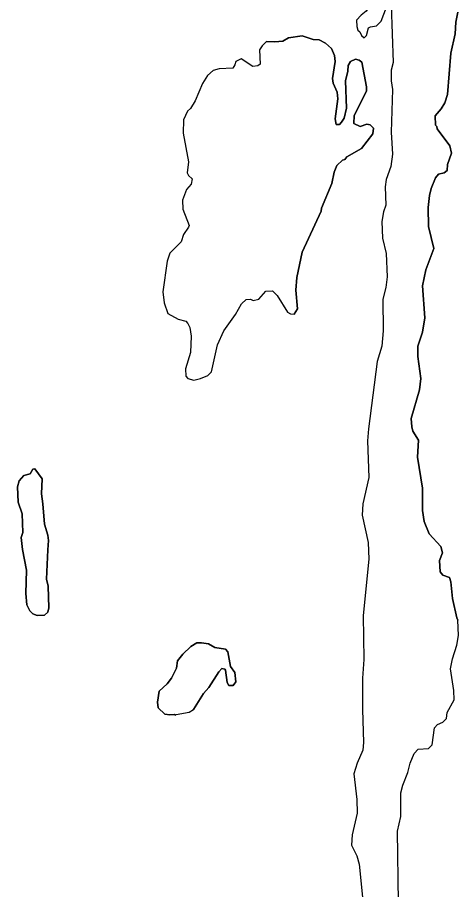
# Model space of a CAD drawing. Extents: x 642515 to 647219, y 6080136 to 6084356.
# Drawn here: x 645155.96 to 645170.98, y 6081007.73 to 6081037.42 of the extents above; entities that cross this region are included whole.
import ezdxf

# ---------------------------------------------------------------- set-up
doc = ezdxf.new("R2010")
doc.units = 0
doc.layers.add('Level 63', color=7, linetype='Continuous')

msp = doc.modelspace()

# ---------------------------------------------------------------- linework, layer by layer
at = {"layer": 'Level 63'}
for points in [[(645169.46, 6081043.17), (645169.35, 6081043), (645169.32, 6081041.63), (645169.06, 6081040.91), (645168.96, 6081040.51), (645168.86, 6081039.68), (645168.81, 6081039.53), (645168.55, 6081039.16), (645168.22, 6081038.27), (645168.06, 6081037.97), (645167.83, 6081037.63), (645167.66, 6081037.49), (645167.5, 6081037.32), (645167.52, 6081037.11), (645167.55, 6081036.98), (645167.62, 6081036.92), (645167.68, 6081036.8), (645167.77, 6081036.72)], [(645167.66, 6081037.49), (645167.5, 6081037.32), (645167.52, 6081037.11), (645167.55, 6081036.98), (645167.62, 6081036.92), (645167.68, 6081036.8), (645167.77, 6081036.72), (645167.84, 6081036.8), (645167.91, 6081037.06), (645167.98, 6081037.1), (645168.19, 6081037.13), (645168.34, 6081037.29), (645168.58, 6081037.91)], [(645167.77, 6081036.72), (645167.84, 6081036.8), (645167.91, 6081037.06), (645167.98, 6081037.1), (645168.19, 6081037.13), (645168.34, 6081037.29), (645168.58, 6081037.91)], [(645168.68, 6081037.83), (645168.75, 6081035.88), (645168.68, 6081035.62), (645168.68, 6081035.26), (645168.73, 6081034.96), (645168.68, 6081033.51), (645168.73, 6081032.76), (645168.67, 6081032.34), (645168.52, 6081031.9), (645168.48, 6081031.65), (645168.5, 6081031.02), (645168.42, 6081030.8), (645168.37, 6081030.47), (645168.39, 6081029.9), (645168.51, 6081029.38), (645168.55, 6081028.59), (645168.5, 6081028.22), (645168.4, 6081027.82), (645168.41, 6081026.75), (645168.37, 6081026.22), (645168.21, 6081025.7), (645167.91, 6081023.41), (645167.88, 6081023), (645167.92, 6081021.75), (645167.72, 6081020.86), (645167.7, 6081020.47), (645167.9, 6081019.54), (645167.93, 6081018.97), (645167.73, 6081017.06), (645167.76, 6081015.56), (645167.71, 6081014.92), (645167.71, 6081013.86), (645167.74, 6081012.73), (645167.72, 6081012.47), (645167.53, 6081012.03), (645167.41, 6081011.67), (645167.52, 6081010.79), (645167.53, 6081010.33), (645167.36, 6081009.59), (645167.33, 6081009.24), (645167.52, 6081008.87), (645167.6, 6081008.59), (645167.81, 6081006.45)], [(645168.68, 6081037.83), (645168.75, 6081035.88), (645168.68, 6081035.62), (645168.68, 6081035.26), (645168.73, 6081034.96), (645168.68, 6081033.51)], [(645170.96, 6081037.59), (645170.89, 6081037.25), (645170.87, 6081036.86), (645170.72, 6081036.2), (645170.6, 6081034.79), (645170.51, 6081034.51), (645170.39, 6081034.3), (645170.18, 6081034.07), (645170.2, 6081033.75), (645170.24, 6081033.7), (645170.25, 6081033.62), (645170.68, 6081033.04), (645170.74, 6081032.8), (645170.6, 6081032.41), (645170.59, 6081032.2), (645170.49, 6081032.12), (645170.3, 6081032.08), (645170.19, 6081031.95), (645170.05, 6081031.59), (645169.99, 6081031.35), (645169.95, 6081030.95), (645169.96, 6081030.3), (645170.14, 6081029.55), (645169.86, 6081028.82), (645169.75, 6081028.28), (645169.83, 6081027.19), (645169.75, 6081026.7), (645169.59, 6081026.22), (645169.59, 6081025.87), (645169.69, 6081025.12), (645169.65, 6081024.74), (645169.37, 6081023.76), (645169.39, 6081023.48), (645169.42, 6081023.33), (645169.62, 6081023.02), (645169.58, 6081022.45), (645169.75, 6081021.39), (645169.75, 6081020.63), (645169.81, 6081020.26), (645169.98, 6081019.83), (645170.38, 6081019.4), (645170.43, 6081019.19), (645170.33, 6081018.93), (645170.35, 6081018.54), (645170.44, 6081018.43), (645170.67, 6081018.35), (645170.72, 6081018.2), (645170.77, 6081017.63), (645170.92, 6081016.98), (645170.96, 6081016.9)], [(645170.96, 6081016.9), (645170.92, 6081016.98), (645170.77, 6081017.63), (645170.72, 6081018.2), (645170.67, 6081018.35), (645170.44, 6081018.43), (645170.35, 6081018.54), (645170.33, 6081018.93), (645170.43, 6081019.19), (645170.38, 6081019.4), (645169.98, 6081019.83), (645169.81, 6081020.26), (645169.75, 6081020.63), (645169.75, 6081021.39), (645169.58, 6081022.45), (645169.62, 6081023.02), (645169.42, 6081023.33), (645169.39, 6081023.48), (645169.37, 6081023.76), (645169.65, 6081024.74), (645169.69, 6081025.12), (645169.59, 6081025.87), (645169.59, 6081026.22), (645169.75, 6081026.7), (645169.83, 6081027.19), (645169.75, 6081028.28), (645169.86, 6081028.82), (645170.14, 6081029.55), (645169.96, 6081030.3), (645169.95, 6081030.95), (645169.99, 6081031.35), (645170.05, 6081031.59), (645170.19, 6081031.95), (645170.3, 6081032.08), (645170.49, 6081032.12), (645170.59, 6081032.2), (645170.6, 6081032.41), (645170.74, 6081032.8), (645170.68, 6081033.04), (645170.25, 6081033.62), (645170.24, 6081033.7), (645170.2, 6081033.75), (645170.18, 6081034.07), (645170.39, 6081034.3), (645170.51, 6081034.51), (645170.6, 6081034.79), (645170.72, 6081036.2), (645170.87, 6081036.86), (645170.89, 6081037.25), (645170.96, 6081037.59)], [(645167.22, 6081035.78), (645167.21, 6081035.59), (645167.13, 6081035.26), (645167.16, 6081034.33), (645167.08, 6081033.99), (645166.99, 6081033.85), (645166.93, 6081033.77), (645166.81, 6081033.77), (645166.78, 6081033.96), (645166.87, 6081034.64), (645166.85, 6081034.87), (645166.71, 6081035.18), (645166.69, 6081035.34), (645166.78, 6081035.92), (645166.76, 6081036.12), (645166.65, 6081036.36), (645166.45, 6081036.54), (645166.23, 6081036.65), (645166.03, 6081036.66), (645165.65, 6081036.79), (645165.19, 6081036.72), (645165, 6081036.61), (645164.72, 6081036.58), (645164.44, 6081036.6), (645164.29, 6081036.45), (645164.2, 6081036.31), (645164.22, 6081035.83), (645164.15, 6081035.77), (645163.97, 6081035.74), (645163.58, 6081036.01), (645163.4, 6081035.92), (645163.36, 6081035.8), (645163.29, 6081035.69), (645162.83, 6081035.66), (645162.63, 6081035.61), (645162.43, 6081035.44), (645162.26, 6081035.17), (645162.01, 6081034.58), (645161.85, 6081034.32), (645161.75, 6081034.23), (645161.61, 6081033.93), (645161.6, 6081033.48), (645161.79, 6081032.5), (645161.74, 6081032.12), (645161.78, 6081032.03), (645161.91, 6081031.92), (645161.88, 6081031.74), (645161.72, 6081031.56), (645161.58, 6081031.19), (645161.59, 6081030.89), (645161.81, 6081030.33), (645161.79, 6081030.27), (645161.61, 6081030.03), (645161.53, 6081029.78), (645161.15, 6081029.39), (645161.06, 6081029.12), (645160.91, 6081028.07), (645160.96, 6081027.7)], [(645164.44, 6081036.6), (645164.72, 6081036.58), (645165, 6081036.61), (645165.19, 6081036.72), (645165.65, 6081036.79), (645166.03, 6081036.66), (645166.23, 6081036.65), (645166.45, 6081036.54), (645166.65, 6081036.36), (645166.76, 6081036.12), (645166.78, 6081035.92), (645166.69, 6081035.34), (645166.71, 6081035.18), (645166.85, 6081034.87), (645166.87, 6081034.64), (645166.78, 6081033.96), (645166.81, 6081033.77), (645166.93, 6081033.77), (645166.99, 6081033.85), (645167.08, 6081033.99), (645167.16, 6081034.33), (645167.13, 6081035.26), (645167.21, 6081035.59), (645167.22, 6081035.78), (645167.3, 6081035.91), (645167.47, 6081035.99), (645167.59, 6081035.96)], [(645164.44, 6081036.6), (645164.29, 6081036.45), (645164.2, 6081036.31), (645164.22, 6081035.83), (645164.15, 6081035.77), (645163.97, 6081035.74), (645163.58, 6081036.01), (645163.4, 6081035.92), (645163.36, 6081035.8), (645163.29, 6081035.69), (645162.83, 6081035.66), (645162.63, 6081035.61), (645162.43, 6081035.44), (645162.26, 6081035.17), (645162.01, 6081034.58), (645161.85, 6081034.32), (645161.75, 6081034.23), (645161.61, 6081033.93), (645161.6, 6081033.48), (645161.79, 6081032.5), (645161.74, 6081032.12), (645161.78, 6081032.03), (645161.91, 6081031.92), (645161.88, 6081031.74), (645161.72, 6081031.56), (645161.58, 6081031.19), (645161.59, 6081030.89), (645161.81, 6081030.33), (645161.79, 6081030.27), (645161.61, 6081030.03), (645161.53, 6081029.78), (645161.15, 6081029.39), (645161.06, 6081029.12), (645160.91, 6081028.07), (645160.96, 6081027.7), (645161.08, 6081027.34)], [(645160.96, 6081027.7), (645161.08, 6081027.34), (645161.43, 6081027.14), (645161.69, 6081027.08), (645161.76, 6081027), (645161.83, 6081026.86), (645161.87, 6081026.57), (645161.85, 6081026.01), (645161.68, 6081025.45), (645161.69, 6081025.2), (645161.76, 6081025.12), (645161.97, 6081025.07), (645162.19, 6081025.12), (645162.44, 6081025.23), (645162.57, 6081025.35), (645162.77, 6081026.27), (645162.99, 6081026.75), (645163.39, 6081027.3), (645163.59, 6081027.66), (645163.75, 6081027.81), (645163.89, 6081027.82), (645163.99, 6081027.78), (645164.18, 6081027.82), (645164.42, 6081028.1), (645164.64, 6081028.11), (645164.8, 6081027.95), (645165.16, 6081027.38), (645165.26, 6081027.32), (645165.38, 6081027.31), (645165.5, 6081027.5), (645165.44, 6081028.13), (645165.47, 6081028.56), (645165.66, 6081029.43), (645166.3, 6081030.82), (645166.31, 6081030.92), (645166.66, 6081031.76), (645166.74, 6081032.15), (645166.84, 6081032.38), (645167.03, 6081032.56), (645167.11, 6081032.58), (645167.18, 6081032.67), (645167.68, 6081032.95), (645168.06, 6081033.45), (645168.08, 6081033.64), (645167.97, 6081033.76), (645167.86, 6081033.78), (645167.63, 6081033.7), (645167.41, 6081033.81), (645167.42, 6081034.08), (645167.84, 6081034.9), (645167.85, 6081035.05), (645167.69, 6081035.89), (645167.59, 6081035.96), (645167.47, 6081035.99), (645167.3, 6081035.91), (645167.22, 6081035.78)], [(645167.59, 6081035.96), (645167.69, 6081035.89), (645167.85, 6081035.05), (645167.84, 6081034.9), (645167.42, 6081034.08), (645167.41, 6081033.81), (645167.63, 6081033.7), (645167.86, 6081033.78), (645167.97, 6081033.76), (645168.08, 6081033.64), (645168.06, 6081033.45), (645167.68, 6081032.95), (645167.18, 6081032.67), (645167.11, 6081032.58), (645167.03, 6081032.56), (645166.84, 6081032.38), (645166.74, 6081032.15), (645166.66, 6081031.76), (645166.31, 6081030.92), (645166.3, 6081030.82), (645165.66, 6081029.43), (645165.47, 6081028.56), (645165.44, 6081028.13), (645165.5, 6081027.5), (645165.38, 6081027.31)], [(645168.68, 6081033.51), (645168.73, 6081032.76), (645168.67, 6081032.34), (645168.52, 6081031.9), (645168.48, 6081031.65), (645168.5, 6081031.02), (645168.42, 6081030.8), (645168.37, 6081030.47), (645168.39, 6081029.9), (645168.51, 6081029.38), (645168.55, 6081028.59), (645168.5, 6081028.22), (645168.4, 6081027.82), (645168.41, 6081026.75), (645168.37, 6081026.22), (645168.21, 6081025.7), (645167.91, 6081023.41), (645167.88, 6081023), (645167.92, 6081021.75), (645167.72, 6081020.86), (645167.7, 6081020.47), (645167.9, 6081019.54), (645167.93, 6081018.97), (645167.73, 6081017.06), (645167.76, 6081015.56), (645167.71, 6081014.92), (645167.71, 6081013.86), (645167.74, 6081012.73), (645167.72, 6081012.47), (645167.53, 6081012.03), (645167.41, 6081011.67), (645167.52, 6081010.79), (645167.53, 6081010.33), (645167.36, 6081009.59), (645167.33, 6081009.24), (645167.52, 6081008.87), (645167.6, 6081008.59), (645167.81, 6081006.45)], [(645161.08, 6081027.34), (645161.43, 6081027.14), (645161.69, 6081027.08), (645161.76, 6081027), (645161.83, 6081026.86), (645161.87, 6081026.57), (645161.85, 6081026.01), (645161.68, 6081025.45), (645161.69, 6081025.2), (645161.76, 6081025.12), (645161.97, 6081025.07), (645162.19, 6081025.12), (645162.44, 6081025.23), (645162.57, 6081025.35), (645162.77, 6081026.27), (645162.99, 6081026.75), (645163.39, 6081027.3), (645163.59, 6081027.66), (645163.75, 6081027.81), (645163.89, 6081027.82), (645163.99, 6081027.78), (645164.18, 6081027.82), (645164.42, 6081028.1), (645164.64, 6081028.11), (645164.8, 6081027.95), (645165.16, 6081027.38), (645165.26, 6081027.32), (645165.38, 6081027.31)], [(645156.02, 6081021.64), (645156.18, 6081021.82), (645156.39, 6081021.88), (645156.48, 6081022.04), (645156.55, 6081022.05), (645156.8, 6081021.71), (645156.78, 6081021.2), (645156.83, 6081020.86), (645156.88, 6081020.16), (645156.99, 6081019.79), (645157.02, 6081019.61), (645156.99, 6081019.29), (645156.95, 6081018.29), (645157.01, 6081018.05), (645157.03, 6081017.32), (645156.99, 6081017.17), (645156.88, 6081017.07), (645156.63, 6081017.06), (645156.48, 6081017.11), (645156.38, 6081017.22), (645156.28, 6081017.42), (645156.25, 6081017.8), (645156.27, 6081018.6), (645156.13, 6081019.3), (645156.09, 6081019.71), (645156.14, 6081019.88), (645156.12, 6081020.52), (645155.98, 6081020.91), (645155.96, 6081021.43), (645156.02, 6081021.64)], [(645156.02, 6081021.64), (645155.96, 6081021.43), (645155.98, 6081020.91), (645156.12, 6081020.52), (645156.14, 6081019.88), (645156.09, 6081019.71), (645156.13, 6081019.3), (645156.27, 6081018.6), (645156.25, 6081017.8), (645156.28, 6081017.42), (645156.38, 6081017.22), (645156.48, 6081017.11), (645156.63, 6081017.06), (645156.88, 6081017.07), (645156.99, 6081017.17), (645157.03, 6081017.32), (645157.01, 6081018.05), (645156.95, 6081018.29), (645156.99, 6081019.29), (645157.02, 6081019.61), (645156.99, 6081019.79), (645156.88, 6081020.16), (645156.83, 6081020.86), (645156.78, 6081021.2), (645156.8, 6081021.71), (645156.55, 6081022.05), (645156.48, 6081022.04), (645156.39, 6081021.88), (645156.18, 6081021.82), (645156.02, 6081021.64)], [(645168.93, 6081007.29), (645168.9, 6081009.71), (645169.01, 6081010.21), (645169.02, 6081011.02), (645169.08, 6081011.28), (645169.25, 6081011.71), (645169.33, 6081012.03), (645169.47, 6081012.36), (645169.61, 6081012.51), (645169.96, 6081012.53), (645170.08, 6081012.65), (645170.16, 6081013.23), (645170.26, 6081013.35), (645170.44, 6081013.42), (645170.57, 6081013.55), (645170.59, 6081013.75), (645170.83, 6081014.18), (645170.82, 6081014.5), (645170.71, 6081015.24), (645170.77, 6081015.58), (645170.92, 6081016.05), (645170.98, 6081016.38), (645170.96, 6081016.9)], [(645168.93, 6081007.29), (645168.9, 6081009.71), (645169.01, 6081010.21), (645169.02, 6081011.02), (645169.08, 6081011.28), (645169.25, 6081011.71), (645169.33, 6081012.03), (645169.47, 6081012.36), (645169.61, 6081012.51), (645169.96, 6081012.53), (645170.08, 6081012.65), (645170.16, 6081013.23), (645170.26, 6081013.35), (645170.44, 6081013.42), (645170.57, 6081013.55), (645170.59, 6081013.75), (645170.83, 6081014.18), (645170.82, 6081014.5), (645170.71, 6081015.24), (645170.77, 6081015.58), (645170.92, 6081016.05), (645170.98, 6081016.38), (645170.96, 6081016.9)], [(645161.34, 6081013.66), (645161.31, 6081013.68), (645161.15, 6081013.67), (645160.98, 6081013.7), (645160.75, 6081013.91), (645160.73, 6081014.11), (645160.79, 6081014.48), (645161.06, 6081014.73), (645161.21, 6081014.92), (645161.38, 6081015.26), (645161.41, 6081015.51), (645161.59, 6081015.74), (645161.86, 6081016), (645162.07, 6081016.13), (645162.23, 6081016.13), (645162.47, 6081016.09), (645162.68, 6081015.97), (645163.04, 6081015.91), (645163.12, 6081015.82), (645163.22, 6081015.32), (645163.36, 6081015.11), (645163.4, 6081014.8), (645163.3, 6081014.67), (645163.16, 6081014.67), (645163.1, 6081014.77), (645163.05, 6081015.19), (645163.02, 6081015.23), (645162.92, 6081015.25), (645162.82, 6081015.14), (645162.48, 6081014.6), (645162.3, 6081014.4), (645161.96, 6081013.85)], [(645161.96, 6081013.85), (645162.3, 6081014.4), (645162.48, 6081014.6), (645162.82, 6081015.14), (645162.92, 6081015.25), (645163.02, 6081015.23), (645163.05, 6081015.19), (645163.1, 6081014.77), (645163.16, 6081014.67), (645163.3, 6081014.67), (645163.4, 6081014.8), (645163.36, 6081015.11), (645163.22, 6081015.32), (645163.12, 6081015.82), (645163.04, 6081015.91), (645162.68, 6081015.97), (645162.47, 6081016.09), (645162.23, 6081016.13), (645162.07, 6081016.13), (645161.86, 6081016), (645161.59, 6081015.74), (645161.41, 6081015.51), (645161.38, 6081015.26), (645161.21, 6081014.92), (645161.06, 6081014.73), (645160.79, 6081014.48), (645160.73, 6081014.11), (645160.75, 6081013.91), (645160.98, 6081013.7), (645161.15, 6081013.67), (645161.31, 6081013.68), (645161.34, 6081013.66), (645161.36, 6081013.68), (645161.81, 6081013.76), (645161.96, 6081013.85)], [(645161.34, 6081013.66), (645161.36, 6081013.68), (645161.81, 6081013.76), (645161.96, 6081013.85)]]:
    msp.add_lwpolyline(points, dxfattribs=at)

doc.saveas('drawing.dxf')
